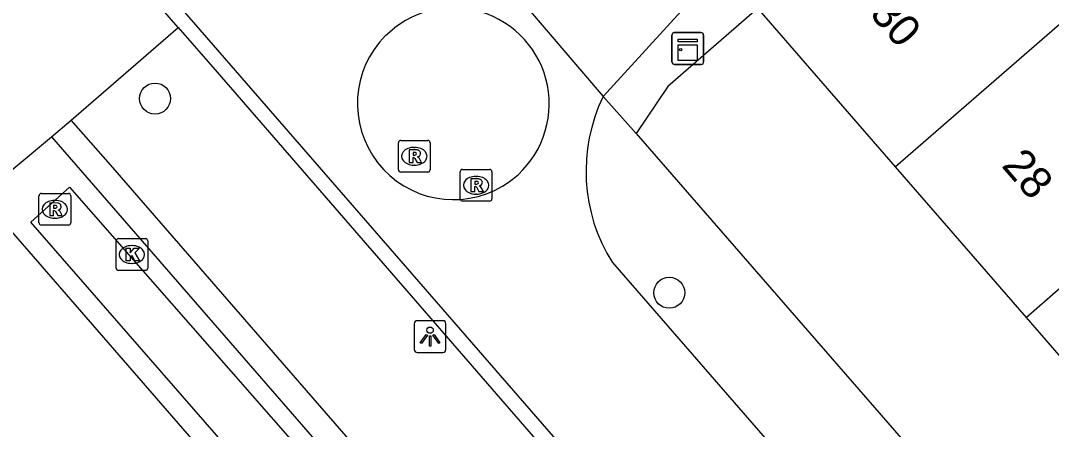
# Model space of a CAD drawing. Extents: x 155888 to 156864, y 383882 to 384671.
# Drawn here: x 156308.74 to 156341.24, y 384039.61 to 384052.49 of the extents above; entities that cross this region are included whole.
import ezdxf

# ---------------------------------------------------------------- set-up
doc = ezdxf.new("R2010")
doc.units = 0
for name, color, linetype in [('IMGEO_Boom', 7, 'Continuous'), ('IMGEO_Greppel_droge_sloot', 7, 'Continuous'), ('IMGEO_Kast', 7, 'Continuous'), ('IMGEO_Kolk', 7, 'Continuous'), ('IMGEO_Lichtpunt', 7, 'Continuous'), ('IMGEO_Pand', 7, 'Continuous'), ('IMGEO_Pand_nummerreeks', 7, 'Continuous'), ('IMGEO_Rijbaan_lokaal_gesloten', 7, 'Continuous'), ('IMGEO_Rijbaan_lokaal_open', 7, 'Continuous'), ('IMGEO_Rioolput', 7, 'Continuous'), ('IMGEO_Voetpad_open', 7, 'Continuous')]:
    doc.layers.add(name, color=color, linetype=linetype)

msp = doc.modelspace()

# ---------------------------------------------------------------- linework, layer by layer
at = {"layer": 'IMGEO_Boom'}
for centre in [(156312.977, 384050.033), (156329.19, 384043.912)]:
    msp.add_circle(centre, 0.489, dxfattribs=at)
at = {"layer": 'IMGEO_Greppel_droge_sloot'}
msp.add_lwpolyline([(156310.286, 384047.24), (156335.861, 384018.073), (156336.002, 384017.163), (156335.275, 384016.608), (156334.468, 384016.994), (156309.059, 384046.139), (156310.286, 384047.24)], dxfattribs=at)
at = {"layer": 'IMGEO_Kast'}
for p, q in [((156329.273, 384051.187), (156329.273, 384052.028)), ((156329.273, 384052.028), (156329.273, 384051.187)), ((156329.348, 384052.112), (156330.189, 384052.112)), ((156330.189, 384052.112), (156329.348, 384052.112)), ((156330.273, 384052.037), (156330.273, 384051.196)), ((156330.273, 384051.196), (156330.273, 384052.037)), ((156330.198, 384051.112), (156329.357, 384051.112)), ((156329.357, 384051.112), (156330.198, 384051.112))]:
    msp.add_line(p, q, dxfattribs=at)
for points in [[(156329.468, 384051.902), (156330.068, 384051.902), (156330.068, 384051.817), (156329.468, 384051.817), (156329.468, 384051.902)], [(156329.468, 384051.727), (156330.068, 384051.727), (156330.068, 384051.238), (156329.468, 384051.238), (156329.468, 384051.727)]]:
    msp.add_lwpolyline(points, dxfattribs=at)
msp.add_circle((156329.552, 384051.576), 0.0377, dxfattribs=at)
for centre, start, end in [((156329.351, 384052.034), 92.4484, 184.2845), ((156329.351, 384052.034), 92.4484, 184.2845), ((156330.195, 384052.034), 2.4484, 94.2845), ((156330.195, 384052.034), 2.4484, 94.2845), ((156329.351, 384051.19), 182.4484, 274.2845), ((156329.351, 384051.19), 182.4484, 274.2845), ((156330.195, 384051.19), 272.4484, 4.2845), ((156330.195, 384051.19), 272.4484, 4.2845)]:
    msp.add_arc(centre, 0.0779, start, end, dxfattribs=at)
at = {"layer": 'IMGEO_Kolk'}
for p, q in [((156311.822, 384045.618), (156312.674, 384045.618)), ((156311.747, 384044.692), (156311.747, 384045.544)), ((156312.235, 384045.398), (156312.26, 384045.398)), ((156312.748, 384045.544), (156312.748, 384044.692)), ((156312.258, 384044.838), (156312.233, 384044.838)), ((156312.674, 384044.618), (156311.822, 384044.618))]:
    msp.add_line(p, q, dxfattribs=at)
for points in [[(156311.822, 384045.618), (156312.674, 384045.618)], [(156311.747, 384044.692), (156311.747, 384045.544)], [(156312.068, 384045.318), (156312.191, 384045.318), (156312.191, 384045.167), (156312.321, 384045.318), (156312.485, 384045.318), (156312.339, 384045.167), (156312.492, 384044.918), (156312.34, 384044.918), (156312.255, 384045.082), (156312.191, 384045.015), (156312.191, 384044.918), (156312.068, 384044.918), (156312.068, 384045.318)], [(156312.748, 384045.544), (156312.748, 384044.692)], [(156312.674, 384044.618), (156311.822, 384044.618)]]:
    msp.add_lwpolyline(points, dxfattribs=at)
for centre, start, end in [((156311.824, 384045.542), 91.552, 178.448), ((156311.824, 384045.542), 91.552, 178.448), ((156312.672, 384045.542), 1.552, 88.448), ((156312.672, 384045.542), 1.552, 88.448), ((156311.824, 384044.694), 181.552, 268.448), ((156311.824, 384044.694), 181.552, 268.448), ((156312.672, 384044.694), 271.552, 358.448), ((156312.672, 384044.694), 271.552, 358.448)]:
    msp.add_arc(centre, 0.0765, start, end, dxfattribs=at)
for centre, major_axis, ratio, start_param, end_param in [((156312.234, 384045.118), (-0.387, 0.002), 0.722429, 4.712389, 7.853982), ((156312.259, 384045.118), (-0.39, 0.002), 0.717154, 1.570796, 4.712389)]:
    msp.add_ellipse(centre, major_axis=major_axis, ratio=ratio, start_param=start_param, end_param=end_param, dxfattribs=at)
at = {"layer": 'IMGEO_Lichtpunt'}
for p, q in [((156322.052, 384043.03), (156321.244, 384043.03)), ((156322.052, 384043.03), (156321.244, 384043.03)), ((156321.15, 384042.935), (156321.15, 384042.128)), ((156321.15, 384042.935), (156321.15, 384042.128)), ((156322.146, 384042.128), (156322.146, 384042.935)), ((156322.146, 384042.128), (156322.146, 384042.935)), ((156321.244, 384042.034), (156322.052, 384042.034)), ((156321.244, 384042.034), (156322.052, 384042.034))]:
    msp.add_line(p, q, dxfattribs=at)
for points in [[(156321.524, 384042.599), (156321.563, 384042.571), (156321.375, 384042.309), (156321.337, 384042.336), (156321.524, 384042.599)], [(156321.626, 384042.551), (156321.673, 384042.551), (156321.673, 384042.229), (156321.626, 384042.229), (156321.626, 384042.551)], [(156321.736, 384042.571), (156321.774, 384042.598), (156321.961, 384042.336), (156321.922, 384042.308), (156321.736, 384042.571)]]:
    msp.add_lwpolyline(points, dxfattribs=at)
msp.add_circle((156321.649, 384042.733), 0.0994, dxfattribs=at)
for centre, start, end in [((156321.244, 384042.935), 90, 180), ((156321.244, 384042.935), 90, 180), ((156322.052, 384042.935), 0, 90), ((156322.052, 384042.935), 0, 90), ((156321.244, 384042.128), 180, 270), ((156321.244, 384042.128), 180, 270), ((156322.052, 384042.128), 270, 0), ((156322.052, 384042.128), 270, 360)]:
    msp.add_arc(centre, 0.0946, start, end, dxfattribs=at)
at = {"layer": 'IMGEO_Pand'}
for points in [[(156336.32, 384047.883), (156332.03, 384052.82), (156340.861, 384060.488)], [(156345.147, 384055.557), (156336.32, 384047.883)], [(156349.27, 384050.813), (156340.448, 384043.132)], [(156340.448, 384043.132), (156336.32, 384047.883)], [(156344.574, 384038.383), (156340.448, 384043.132)]]:
    msp.add_lwpolyline(points, dxfattribs=at)
at = {"layer": 'IMGEO_Rijbaan_lokaal_gesloten'}
for points in [[(156327.105, 384050.098), (156331.018, 384054.386), (156412.184, 384125.247), (156412.191, 384125.253)], [(156280.427, 384091.296), (156283.957, 384087.246), (156289.413, 384080.986), (156306.544, 384061.236), (156310.724, 384056.416), (156314.044, 384052.599), (156341.332, 384021.196), (156345.148, 384016.792), (156359.753, 384000), (156367.328, 383991.29), (156368.7, 383989.651), (156369.329, 383988.906)], [(156323.513, 384054.313), (156327.105, 384050.098)], [(156327.395, 384044.864), (156357.31, 384010.459)]]:
    msp.add_lwpolyline(points, dxfattribs=at)
msp.add_arc((156331.969, 384047.742), 5.405, 154.1621, 212.1806, dxfattribs=at)
at = {"layer": 'IMGEO_Rijbaan_lokaal_open'}
for points in [[(156313.707, 384052.278), (156310.356, 384056.143)], [(156313.707, 384052.278), (156314.932, 384050.866), (156336.989, 384025.442)], [(156320.243, 384052.019), (156320.523, 384052.261)]]:
    msp.add_lwpolyline(points, dxfattribs=at)
for centre, radius, start, end in [((156322.377, 384049.868), 3.027, 300.9202, 127.7746), ((156322.387, 384049.877), 3.03, 135.0302, 300.6763)]:
    msp.add_arc(centre, radius, start, end, dxfattribs=at)
at = {"layer": 'IMGEO_Rioolput'}
for p, q in [((156320.65, 384047.79), (156320.65, 384048.642)), ((156320.725, 384048.716), (156321.577, 384048.716)), ((156321.651, 384048.642), (156321.651, 384047.79)), ((156321.138, 384048.496), (156321.163, 384048.496)), ((156321.161, 384047.936), (156321.136, 384047.936)), ((156321.577, 384047.716), (156320.725, 384047.716)), ((156322.599, 384046.875), (156322.599, 384047.727)), ((156322.674, 384047.801), (156323.526, 384047.801)), ((156323.087, 384047.581), (156323.112, 384047.581)), ((156323.6, 384047.727), (156323.6, 384046.875)), ((156309.319, 384046.117), (156309.319, 384046.969)), ((156309.394, 384047.043), (156310.246, 384047.043)), ((156310.32, 384046.969), (156310.32, 384046.117)), ((156323.11, 384047.021), (156323.085, 384047.021)), ((156309.807, 384046.823), (156309.832, 384046.823)), ((156323.526, 384046.801), (156322.674, 384046.801)), ((156310.246, 384046.043), (156309.394, 384046.043)), ((156309.83, 384046.263), (156309.805, 384046.263))]:
    msp.add_line(p, q, dxfattribs=at)
for points in [[(156320.65, 384047.79), (156320.65, 384048.642)], [(156320.725, 384048.716), (156321.577, 384048.716)], [(156321.651, 384048.642), (156321.651, 384047.79)], [(156321.239, 384048.414), (156320.987, 384048.416), (156320.987, 384048.016)], [(156321.165, 384048.335), (156321.111, 384048.335), (156321.111, 384048.254)], [(156321.111, 384048.254), (156321.163, 384048.254)], [(156320.987, 384048.016), (156321.111, 384048.016), (156321.111, 384048.178), (156321.122, 384048.178)], [(156321.169, 384048.149), (156321.24, 384048.016), (156321.38, 384048.016), (156321.315, 384048.142)], [(156321.577, 384047.716), (156320.725, 384047.716)], [(156322.599, 384046.875), (156322.599, 384047.727)], [(156322.674, 384047.801), (156323.526, 384047.801)], [(156323.6, 384047.727), (156323.6, 384046.875)], [(156323.188, 384047.499), (156322.936, 384047.501), (156322.936, 384047.101)], [(156322.936, 384047.101), (156323.06, 384047.101), (156323.06, 384047.263), (156323.071, 384047.263)], [(156323.114, 384047.42), (156323.06, 384047.42), (156323.06, 384047.339)], [(156323.06, 384047.339), (156323.112, 384047.339)], [(156309.319, 384046.117), (156309.319, 384046.969)], [(156309.394, 384047.043), (156310.246, 384047.043)], [(156310.32, 384046.969), (156310.32, 384046.117)], [(156323.118, 384047.234), (156323.189, 384047.101), (156323.329, 384047.101), (156323.264, 384047.227)], [(156309.908, 384046.741), (156309.656, 384046.743), (156309.656, 384046.343)], [(156309.834, 384046.662), (156309.78, 384046.662), (156309.78, 384046.581)], [(156323.526, 384046.801), (156322.674, 384046.801)], [(156309.656, 384046.343), (156309.78, 384046.343), (156309.78, 384046.505), (156309.791, 384046.505)], [(156309.78, 384046.581), (156309.832, 384046.581)], [(156309.838, 384046.476), (156309.909, 384046.343), (156310.049, 384046.343), (156309.984, 384046.469)], [(156310.246, 384046.043), (156309.394, 384046.043)]]:
    msp.add_lwpolyline(points, dxfattribs=at)
for centre, radius, start, end in [((156320.727, 384048.64), 0.0765, 91.552, 178.448), ((156320.727, 384048.64), 0.0765, 91.552, 178.448), ((156321.575, 384048.64), 0.0765, 1.552, 88.448), ((156321.575, 384048.64), 0.0765, 1.552, 88.448), ((156321.147, 384048.443), 0.19, 274.7715, 282.9687), ((156321.171, 384048.239), 0.0964, 77.0061, 93.1865), ((156321.185, 384048.296), 0.0378, 276.6634, 79.6772), ((156321.238, 384048.304), 0.109, 350.3612, 89.416), ((156321.236, 384048.304), 0.112, 277.5842, 350.9817), ((156321.121, 384048.125), 0.0533, 26.0293, 88.6989), ((156321.22, 384048.089), 0.108, 29.5134, 73.7905), ((156320.727, 384047.792), 0.0765, 181.552, 268.448), ((156320.727, 384047.792), 0.0765, 181.552, 268.448), ((156321.575, 384047.792), 0.0765, 271.552, 358.448), ((156321.575, 384047.792), 0.0765, 271.552, 358.448), ((156322.676, 384047.725), 0.0765, 91.552, 178.448), ((156322.676, 384047.725), 0.0765, 91.552, 178.448), ((156323.524, 384047.725), 0.0765, 1.552, 88.448), ((156323.524, 384047.725), 0.0765, 1.552, 88.448), ((156323.07, 384047.21), 0.0533, 26.0293, 88.6989), ((156323.096, 384047.528), 0.19, 274.7715, 282.9687), ((156323.12, 384047.324), 0.0964, 77.0061, 93.1865), ((156323.134, 384047.381), 0.0378, 276.6634, 79.6772), ((156323.187, 384047.389), 0.109, 350.3612, 89.416), ((156323.185, 384047.389), 0.112, 277.5842, 350.9817), ((156323.169, 384047.174), 0.108, 29.5134, 73.7905), ((156309.396, 384046.967), 0.0765, 91.552, 178.448), ((156309.396, 384046.967), 0.0765, 91.552, 178.448), ((156310.244, 384046.967), 0.0765, 1.552, 88.448), ((156310.244, 384046.967), 0.0765, 1.552, 88.448), ((156309.84, 384046.566), 0.0964, 77.0061, 93.1865), ((156309.854, 384046.623), 0.0378, 276.6634, 79.6772), ((156309.907, 384046.631), 0.109, 350.3612, 89.416), ((156309.905, 384046.631), 0.112, 277.5842, 350.9817), ((156322.676, 384046.877), 0.0765, 181.552, 268.448), ((156322.676, 384046.877), 0.0765, 181.552, 268.448), ((156323.524, 384046.877), 0.0765, 271.552, 358.448), ((156323.524, 384046.877), 0.0765, 271.552, 358.448), ((156309.79, 384046.452), 0.0533, 26.0293, 88.6989), ((156309.816, 384046.77), 0.19, 274.7715, 282.9687), ((156309.889, 384046.416), 0.108, 29.5134, 73.7905), ((156309.396, 384046.119), 0.0765, 181.552, 268.448), ((156309.396, 384046.119), 0.0765, 181.552, 268.448), ((156310.244, 384046.119), 0.0765, 271.552, 358.448), ((156310.244, 384046.119), 0.0765, 271.552, 358.448)]:
    msp.add_arc(centre, radius, start, end, dxfattribs=at)
for centre, major_axis, ratio, start_param, end_param in [((156321.137, 384048.216), (-0.387, 0.002), 0.722429, 4.712389, 7.853982), ((156321.162, 384048.216), (-0.39, 0.002), 0.717154, 1.570796, 4.712389), ((156323.086, 384047.301), (-0.387, 0.002), 0.722429, 4.712389, 7.853982), ((156323.111, 384047.301), (-0.39, 0.002), 0.717154, 1.570796, 4.712389), ((156309.806, 384046.543), (-0.387, 0.002), 0.722429, 4.712389, 7.853982), ((156309.831, 384046.543), (-0.39, 0.002), 0.717154, 1.570796, 4.712389)]:
    msp.add_ellipse(centre, major_axis=major_axis, ratio=ratio, start_param=start_param, end_param=end_param, dxfattribs=at)
at = {"layer": 'IMGEO_Voetpad_open'}
for points in [[(156372.634, 384088.199), (156329.142, 384050.413), (156328.149, 384048.934)], [(156310.33, 384049.351), (156313.707, 384052.278)], [(156328.149, 384048.934), (156327.105, 384050.098)], [(156309.711, 384048.832), (156310.33, 384049.351)], [(156333.649, 384022.524), (156311.573, 384047.941), (156310.33, 384049.351)], [(156328.149, 384048.934), (156360.938, 384011.241)], [(156307.48, 384046.967), (156309.711, 384048.832)], [(156309.711, 384048.832), (156337.029, 384017.397)], [(156334.824, 384015.476), (156307.48, 384046.967)]]:
    msp.add_lwpolyline(points, dxfattribs=at)

# ---------------------------------------------------------------- texts
at = {"layer": 'IMGEO_Pand_nummerreeks'}
for s, p in [('30', (156335.475, 384052.699)), ('28', (156339.638, 384047.908))]:
    msp.add_text(s, height=1, rotation=310.9878, dxfattribs=at).set_placement(p)

doc.saveas('drawing.dxf')
